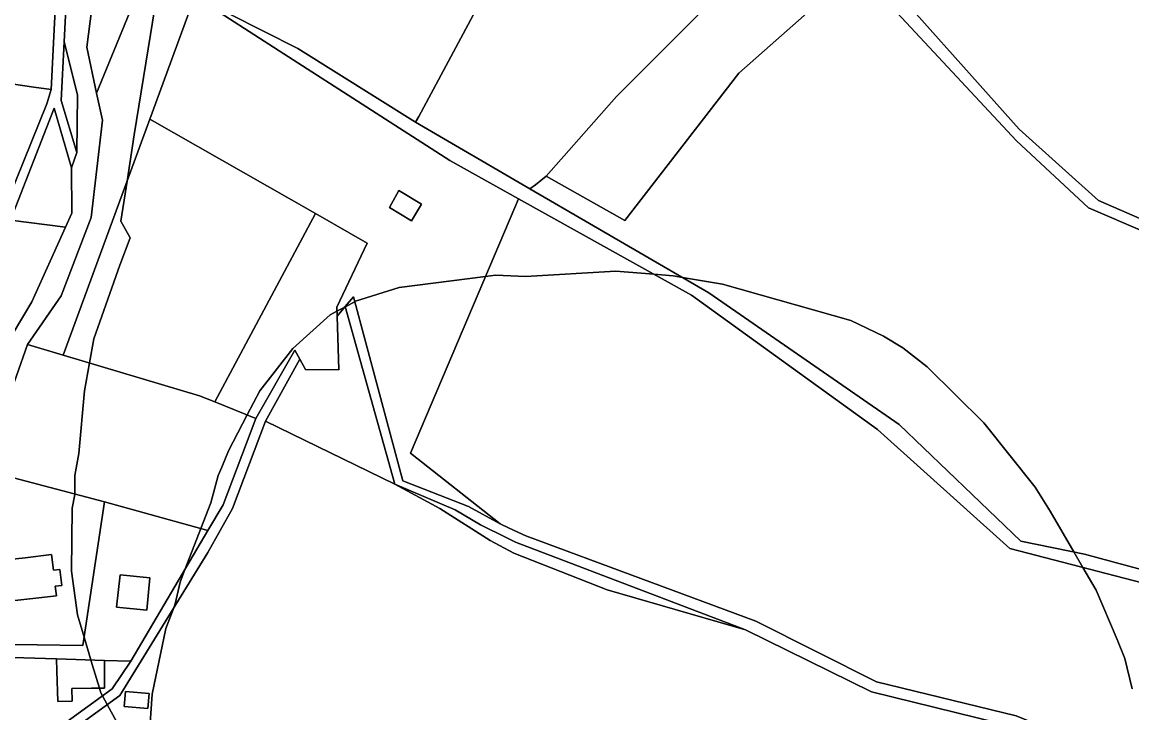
# Model space of a CAD drawing. Extents: x -477304 to -465429, y -1159113 to -1149210.
# Drawn here: x -472269.3 to -471923.8, y -1156147.8 to -1155932.9 of the extents above; entities that cross this region are included whole.
import ezdxf

# ---------------------------------------------------------------- set-up
doc = ezdxf.new("R2010")
doc.units = 0
for name, color, linetype in [('BPEJ_s', 7, 'Continuous'), ('ostatni_s', 7, 'Continuous'), ('trav_porost_s', 7, 'Continuous'), ('voda_s', 7, 'Continuous'), ('zahrada_s', 7, 'Continuous')]:
    doc.layers.add(name, color=color, linetype=linetype)

msp = doc.modelspace()

# ---------------------------------------------------------------- linework, layer by layer
at = {"layer": 'BPEJ_s'}
for points in [[(-472226.68, -1155920.05), (-472230.12, -1155941.15), (-472234.48, -1155967.97), (-472236.67, -1155982.29), (-472238.59, -1155994.8), (-472235.68, -1156000), (-472238.88, -1156008.43), (-472246.96, -1156031.4), (-472248.34, -1156038.91), (-472249.94, -1156047.56), (-472251.64, -1156067.13), (-472252.92, -1156073.93), (-472252.92, -1156079.68), (-472252.92, -1156079.89), (-472253.77, -1156084.14), (-472253.98, -1156103.71), (-472252.07, -1156117.32), (-472250, -1156124.26), (-472247.89, -1156131.32), (-472247.47, -1156132.71), (-472245.26, -1156140.12), (-472244.83, -1156141.56), (-472244.33, -1156142.49), (-472242.84, -1156145.24), (-472237.5, -1156155.08)], [(-472237.5, -1156155.08), (-472242.84, -1156145.24), (-472244.33, -1156142.49), (-472244.83, -1156141.56), (-472245.26, -1156140.12), (-472247.47, -1156132.71), (-472247.89, -1156131.32), (-472250, -1156124.26), (-472252.07, -1156117.32), (-472253.98, -1156103.71), (-472253.77, -1156084.14), (-472252.92, -1156079.89), (-472252.92, -1156079.68), (-472252.92, -1156073.93), (-472251.64, -1156067.13), (-472249.94, -1156047.56), (-472248.34, -1156038.91), (-472246.96, -1156031.4), (-472238.88, -1156008.43), (-472235.68, -1156000), (-472238.59, -1155994.8), (-472236.67, -1155982.29), (-472234.48, -1155967.97), (-472230.12, -1155941.15), (-472226.68, -1155920.05)], [(-472229.8, -1156155.51), (-472228.89, -1156141.99), (-472224.63, -1156121.57), (-472222.14, -1156115.16), (-472221.65, -1156113.91), (-472220.16, -1156107.11), (-472218.55, -1156102.95), (-472213.71, -1156090.47), (-472210.59, -1156082.44), (-472208.25, -1156073.93), (-472207.16, -1156071.31), (-472205.07, -1156066.27), (-472199.22, -1156055.09), (-472195.28, -1156047.56), (-472185.07, -1156034.37), (-472173.37, -1156023.95), (-472171.3, -1156022.83), (-472168.88, -1156021.52), (-472168.74, -1156021.45), (-472165.77, -1156019.84), (-472165.51, -1156019.7), (-472151.9, -1156015.44), (-472125.08, -1156012.02), (-472121.91, -1156011.62), (-472117.12, -1156011.83), (-472112.55, -1156012.04), (-472084.48, -1156010.34), (-472072.67, -1156011.32), (-472066.61, -1156011.83), (-472063.69, -1156012.32), (-472051.3, -1156014.38), (-472011.32, -1156025.65), (-472001.11, -1156030.55), (-471995.15, -1156034.16), (-471987.5, -1156040.12), (-471978.68, -1156048.83), (-471969.84, -1156057.55), (-471953.89, -1156077.55), (-471949.21, -1156084.99), (-471941.85, -1156097.73), (-471939.05, -1156102.58), (-471934.96, -1156109.66), (-471928.37, -1156124.97), (-471926.03, -1156130.93), (-471923.69, -1156140.29)], [(-471923.69, -1156140.29), (-471926.03, -1156130.93), (-471928.37, -1156124.97), (-471934.96, -1156109.66), (-471939.05, -1156102.58), (-471941.85, -1156097.73), (-471949.21, -1156084.99), (-471953.89, -1156077.55), (-471969.84, -1156057.55), (-471978.68, -1156048.83), (-471987.5, -1156040.12), (-471995.15, -1156034.16), (-472001.11, -1156030.55), (-472011.32, -1156025.65), (-472051.3, -1156014.38), (-472063.69, -1156012.32), (-472066.61, -1156011.83), (-472072.67, -1156011.32), (-472084.48, -1156010.34), (-472112.55, -1156012.04), (-472117.12, -1156011.83), (-472121.91, -1156011.62), (-472125.08, -1156012.02), (-472151.9, -1156015.44), (-472165.51, -1156019.7), (-472165.77, -1156019.84), (-472168.74, -1156021.45), (-472168.88, -1156021.52), (-472171.3, -1156022.83), (-472173.37, -1156023.95), (-472185.07, -1156034.37), (-472195.28, -1156047.56), (-472199.22, -1156055.09), (-472205.07, -1156066.27), (-472207.16, -1156071.31), (-472208.25, -1156073.93), (-472210.59, -1156082.44), (-472213.71, -1156090.47), (-472218.55, -1156102.95), (-472220.16, -1156107.11), (-472221.65, -1156113.91)], [(-472221.65, -1156113.91), (-472222.14, -1156115.16), (-472224.63, -1156121.57), (-472228.89, -1156141.99), (-472229.8, -1156155.51)]]:
    msp.add_lwpolyline(points, dxfattribs=at)
at = {"layer": 'ostatni_s'}
for points in [[(-471901.97, -1156005.77), (-471937.31, -1155990.65), (-471959.69, -1155969.8), (-472008.42, -1155917.51), (-472012.62, -1155912.92), (-472019.88, -1155898.78), (-472019.63, -1155895.94), (-472019.23, -1155896.46), (-472006.55, -1155912.71), (-471958.88, -1155966.17), (-471934.15, -1155988.39), (-471898.9, -1156003.72)], [(-472275.96, -1155993.79), (-472261.64, -1155958.28), (-472260.32, -1155953.86), (-472258.2, -1155912.4)], [(-472254.86, -1155912.32), (-472256.28, -1155938.96), (-472257.18, -1155957.23), (-472252.33, -1155973.38), (-472254, -1155978.16), (-472259.4, -1155959.62), (-472272.94, -1155994.52)]]:
    msp.add_lwpolyline(points, dxfattribs=at)
for points in [[(-472257.16, -1156018.02), (-472247.85, -1155993.6), (-472244.31, -1155963.39), (-472246.12, -1155954.97), (-472231.09, -1155918.21), (-472215.52, -1155924.72), (-472229.6, -1155963.04), (-472256.58, -1156036.46), (-472267.68, -1156033.16)], [(-471846.6, -1156144.44), (-471887.77, -1156115.86), (-471961.78, -1156096.7), (-472002.95, -1156059.64), (-472060.94, -1156017.86), (-472114.74, -1155987.88), (-472136.18, -1155975.93), (-472187.87, -1155942.69), (-472215.52, -1155924.72), (-472183.46, -1155941.08), (-472146.8, -1155964), (-472111.2, -1155984.77), (-472055.48, -1156017.08), (-471996.21, -1156058.07), (-471958.37, -1156094.35), (-471938.55, -1156098.41), (-471885.62, -1156112.71), (-471872.06, -1156121.26), (-471844.07, -1156141.53)], [(-472252.12, -1155955.47), (-472252.33, -1155973.38), (-472257.18, -1155957.23), (-472256.28, -1155938.96)], [(-472145.01, -1155989.51), (-472148.14, -1155994.66), (-472154.93, -1155990.54), (-472151.99, -1155985.27)], [(-472181.09, -1156040.95), (-472182.82, -1156037.77), (-472184.39, -1156034.93), (-472196.59, -1156056.15), (-472209.36, -1156051.01), (-472178.03, -1155992.45), (-472161.94, -1156001.63), (-472171.35, -1156021.6), (-472171.25, -1156024.37), (-472170.68, -1156041.1)], [(-472211.54, -1156091.07), (-472206.7, -1156083.02), (-472196.59, -1156056.15), (-472184.39, -1156034.93), (-472182.82, -1156037.77), (-472193.54, -1156057.04), (-472203.86, -1156084.21), (-472211.53, -1156097.91), (-472238.87, -1156142.37), (-472262.78, -1156159.67), (-472265.21, -1156157.62), (-472241.27, -1156140.27), (-472235.52, -1156131.7)], [(-472276.12, -1156113.4), (-472276.25, -1156100.4), (-472268.42, -1156099.52), (-472260.14, -1156098.55), (-472259.57, -1156103.39), (-472257.6, -1156103.16), (-472257.01, -1156108.19), (-472258.99, -1156108.42), (-472258.64, -1156111.38), (-472266.93, -1156112.34)], [(-472238.81, -1156104.82), (-472229.58, -1156105.78), (-472230.53, -1156115.83), (-472239.95, -1156114.92)], [(-472247.76, -1156140.14), (-472253.8, -1156140.19), (-472253.7, -1156144.18), (-472258.26, -1156144.3), (-472258.54, -1156134.72), (-472258.65, -1156131), (-472243.73, -1156131.45), (-472243.72, -1156132.3), (-472243.66, -1156140.11)], [(-472237.53, -1156145.86), (-472237.14, -1156141.15), (-472229.81, -1156141.76), (-472230.2, -1156146.47)]]:
    msp.add_lwpolyline(points, close=True, dxfattribs=at)
at = {"layer": 'trav_porost_s'}
for points in [[(-471898.9, -1156003.72), (-471934.15, -1155988.39), (-471958.88, -1155966.17), (-472006.55, -1155912.71), (-472002.19, -1155905.57), (-472004.14, -1155887.66), (-472012.01, -1155891.47), (-472014.22, -1155893.5), (-472016.38, -1155895.48), (-472015.89, -1155883.79), (-471980.46, -1155859.71), (-471951.98, -1155887.94), (-471949.06, -1155884.46), (-471958.1, -1155872.53), (-471915.71, -1155851.55)], [(-471885.62, -1156112.71), (-471938.55, -1156098.41), (-471958.37, -1156094.35), (-471996.21, -1156058.07), (-472055.48, -1156017.08), (-472111.2, -1155984.77), (-472109.51, -1155983.46), (-472106.14, -1155980.83), (-472081.66, -1155994.53), (-472046.19, -1155948.7), (-472019.57, -1155925.23), (-472008.42, -1155917.51), (-471959.69, -1155969.8), (-471937.31, -1155990.65), (-471901.97, -1156005.77)], [(-471920.65, -1156164.72), (-471959.79, -1156148.75), (-472003.26, -1156138.14), (-472040.9, -1156119.23), (-472112.49, -1156092.75), (-472117.66, -1156090.33), (-472120.45, -1156089.02), (-472148.42, -1156066.98), (-472115.94, -1155990.51), (-472114.74, -1155987.88), (-472060.94, -1156017.86), (-472002.95, -1156059.64), (-471961.78, -1156096.7), (-471887.77, -1156115.86)], [(-471920.82, -1156168.29), (-471958.93, -1156152.56), (-472004.86, -1156141.28), (-472044.13, -1156121.91), (-472115.66, -1156094.63), (-472118.46, -1156093.35), (-472126.59, -1156089.3), (-472134.49, -1156084.65), (-472153.3, -1156076.65), (-472168.76, -1156021.38), (-472166.19, -1156018.29), (-472150.77, -1156075.62), (-472130.36, -1156083.59), (-472120.45, -1156089.02), (-472117.66, -1156090.33), (-472112.49, -1156092.75), (-472040.9, -1156119.23), (-472003.26, -1156138.14), (-471959.79, -1156148.75), (-471920.65, -1156164.72)], [(-472262.78, -1156159.67), (-472238.87, -1156142.37), (-472211.53, -1156097.91), (-472203.86, -1156084.21), (-472193.54, -1156057.04), (-472153.3, -1156076.65), (-472139.25, -1156084.19), (-472123.57, -1156094.14), (-472116.26, -1156098.12), (-472087.16, -1156109.47), (-472044.13, -1156121.91), (-472004.86, -1156141.28), (-471958.93, -1156152.56)]]:
    msp.add_lwpolyline(points, dxfattribs=at)
for points in [[(-472116.32, -1155874.5), (-472096.76, -1155866.17), (-472069.48, -1155892.41), (-472072.32, -1155896.18), (-472065.97, -1155901.02), (-472063.84, -1155898.22), (-472061.68, -1155899.91), (-472044.65, -1155916.29), (-472084.24, -1155955.95), (-472106.14, -1155980.83), (-472109.51, -1155983.46), (-472111.2, -1155984.77), (-472146.8, -1155964), (-472145.85, -1155962.24), (-472102.69, -1155881.82)], [(-472183.46, -1155941.08), (-472215.52, -1155924.72), (-472196.28, -1155927.92), (-472175.3, -1155911.58), (-472167.19, -1155905.07), (-472145.35, -1155889.16), (-472132.87, -1155881.58), (-472116.32, -1155874.5), (-472102.69, -1155881.82), (-472145.85, -1155962.24), (-472146.8, -1155964)], [(-472044.65, -1155916.29), (-472025.06, -1155895.73), (-472012.62, -1155912.92), (-472008.42, -1155917.51), (-472019.57, -1155925.23), (-472046.19, -1155948.7), (-472081.66, -1155994.53), (-472106.14, -1155980.83), (-472084.24, -1155955.95)], [(-472306.11, -1155912.03), (-472258.2, -1155912.4), (-472260.32, -1155953.86), (-472265.73, -1155953.07), (-472350.94, -1155940.51), (-472352.26, -1155911.57), (-472359.39, -1155899.18), (-472340.59, -1155908.48)], [(-472187.87, -1155942.69), (-472136.18, -1155975.93), (-472114.74, -1155987.88), (-472115.94, -1155990.51), (-472148.42, -1156066.98), (-472120.45, -1156089.02), (-472130.36, -1156083.59), (-472150.77, -1156075.62), (-472166.19, -1156018.29), (-472168.76, -1156021.38), (-472171.25, -1156024.37), (-472171.35, -1156021.6), (-472161.94, -1156001.63), (-472178.03, -1155992.45), (-472229.6, -1155963.04), (-472215.52, -1155924.72)], [(-472265.73, -1155953.07), (-472260.32, -1155953.86), (-472261.64, -1155958.28), (-472275.96, -1155993.79), (-472351.18, -1155983.08), (-472351.44, -1155972.58), (-472351.04, -1155947.16), (-472350.94, -1155940.51)], [(-472254, -1155978.16), (-472253.86, -1155992.28), (-472255.83, -1155996.66), (-472272.94, -1155994.52), (-472259.4, -1155959.62)], [(-472256.58, -1156036.46), (-472229.6, -1155963.04), (-472178.03, -1155992.45), (-472209.36, -1156051.01), (-472214.14, -1156049.09)], [(-472148.14, -1155994.66), (-472145.01, -1155989.51), (-472151.99, -1155985.27), (-472154.93, -1155990.54)], [(-472266.31, -1156019.93), (-472284.45, -1156050.2), (-472272.94, -1155994.52), (-472255.83, -1155996.66)], [(-472153.3, -1156076.65), (-472193.54, -1156057.04), (-472182.82, -1156037.77), (-472181.09, -1156040.95), (-472170.68, -1156041.1), (-472171.25, -1156024.37), (-472168.76, -1156021.38)], [(-472209.36, -1156051.01), (-472196.59, -1156056.15), (-472206.7, -1156083.02), (-472211.54, -1156091.07), (-472243.67, -1156082.13), (-472275.52, -1156073.7), (-472279.04, -1156072.77), (-472281.44, -1156072.13), (-472267.68, -1156033.16), (-472256.58, -1156036.46), (-472214.14, -1156049.09)], [(-472044.13, -1156121.91), (-472087.16, -1156109.47), (-472116.26, -1156098.12), (-472123.57, -1156094.14), (-472139.25, -1156084.19), (-472153.3, -1156076.65), (-472134.49, -1156084.65), (-472126.59, -1156089.3), (-472118.46, -1156093.35), (-472115.66, -1156094.63)], [(-472237.14, -1156141.15), (-472237.53, -1156145.86), (-472230.2, -1156146.47), (-472229.81, -1156141.76)]]:
    msp.add_lwpolyline(points, close=True, dxfattribs=at)
at = {"layer": 'voda_s'}
for points in [[(-472284.45, -1156050.2), (-472266.31, -1156019.93), (-472255.83, -1155996.66), (-472253.86, -1155992.28), (-472254, -1155978.16), (-472252.33, -1155973.38), (-472252.12, -1155955.47), (-472256.28, -1155938.96), (-472254.86, -1155912.32)], [(-472245.53, -1155912.17), (-472249.19, -1155940.66), (-472246.12, -1155954.97), (-472244.31, -1155963.39), (-472247.85, -1155993.6), (-472257.16, -1156018.02), (-472267.68, -1156033.16), (-472281.44, -1156072.13)]]:
    msp.add_lwpolyline(points, dxfattribs=at)
at = {"layer": 'zahrada_s'}
for points in [[(-472240.52, -1155925.76), (-472237.54, -1155915.51), (-472231.09, -1155918.21), (-472246.12, -1155954.97), (-472249.19, -1155940.66), (-472245.53, -1155912.17), (-472237.54, -1155915.51), (-472243.16, -1155913.88), (-472246.14, -1155924.13)], [(-472260.14, -1156098.55), (-472268.42, -1156099.52), (-472276.25, -1156100.4), (-472275.52, -1156073.7), (-472243.67, -1156082.13), (-472250.38, -1156126.82), (-472278.98, -1156126.43), (-472280.78, -1156116.63), (-472281, -1156113.97), (-472276.12, -1156113.4), (-472266.93, -1156112.34), (-472258.64, -1156111.38), (-472258.99, -1156108.42), (-472257.01, -1156108.19), (-472257.6, -1156103.16), (-472259.57, -1156103.39)], [(-472243.73, -1156131.45), (-472258.65, -1156131), (-472279.1, -1156130.39), (-472278.98, -1156126.43), (-472250.38, -1156126.82), (-472243.67, -1156082.13), (-472211.54, -1156091.07), (-472235.52, -1156131.7)], [(-472229.58, -1156105.78), (-472238.81, -1156104.82), (-472239.95, -1156114.92), (-472230.53, -1156115.83)], [(-472243.66, -1156140.11), (-472243.72, -1156132.3), (-472243.73, -1156131.45), (-472235.52, -1156131.7), (-472241.27, -1156140.27), (-472265.21, -1156157.62), (-472276.67, -1156147.98), (-472279.1, -1156130.39), (-472258.65, -1156131), (-472258.54, -1156134.72), (-472258.26, -1156144.3), (-472253.7, -1156144.18), (-472253.8, -1156140.19), (-472247.76, -1156140.14)]]:
    msp.add_lwpolyline(points, close=True, dxfattribs=at)

doc.saveas('drawing.dxf')
